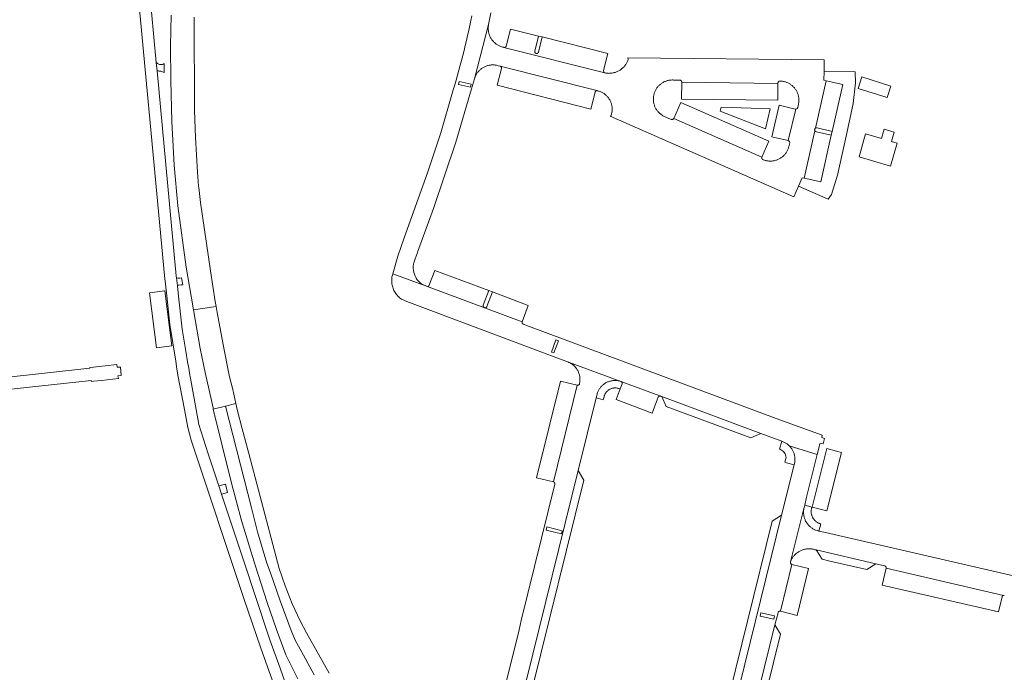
# Model space of a CAD drawing. Extents: x 152825 to 164088, y 457113 to 463005.
# Tile 317 of 364: x 157481 to 157738, y 461681 to 461852. Entities that reach past the tile are written whole.
import ezdxf

# ---------------------------------------------------------------- set-up
doc = ezdxf.new("R2010")
doc.units = 0
doc.header["$LTSCALE"] = 0.5
for name, color, linetype, lineweight in [('B-PV-VH-GESLOTENVERHARDING_ASFALT-GV', 251, 'CONTINUOUS', 18), ('B-PV-VH-GESLOTENVERHARDING_KUNSTSTOF-GV', 251, 'CONTINUOUS', 18), ('B-PV-VH-ONVERHARD_ZAND-GV', 251, 'CONTINUOUS', 18), ('B-PV-VH-OPENVERHARDING_BETONELEMENT-GV', 251, 'CONTINUOUS', 18), ('B-PV-VH-OPENVERHARDING_BETONSTRAATSTEEN-GV', 251, 'CONTINUOUS', 18), ('B-PV-VH-OPENVERHARDING_STRAATBAKSTEEN-GV', 251, 'CONTINUOUS', 18)]:
    doc.layers.add(name, color=color, linetype=linetype, lineweight=lineweight)

msp = doc.modelspace()

# ---------------------------------------------------------------- linework, layer by layer
at = {"layer": 'B-PV-VH-GESLOTENVERHARDING_ASFALT-GV', "flags": 128}
for points in [[(157510.27, 461873.39), (157518.56, 461785.09), (157519.155, 461779.717), (157519.98, 461772.26), (157521.49, 461762.673), (157521.805, 461760.671), (157522.06, 461759.05), (157523.804, 461750), (157524.7, 461745.35), (157525.57, 461741.98), (157539.347, 461700.368), (157543.701, 461687.823), (157545.955, 461681.528), (157549.246, 461672.338)], [(157552.025, 461673.089), (157548.804, 461682.399), (157546.09, 461689.796), (157542.36, 461701.115), (157539.4, 461710.1), (157533.459, 461727.909), (157532.743, 461730.058), (157529.95, 461738.43), (157527.57, 461746.12), (157526.853, 461750), (157525.25, 461758.68), (157525.202, 461758.969), (157524.889, 461760.857), (157524.615, 461762.503), (157524.16, 461765.244), (157523.2, 461771.03), (157522.235, 461779.703), (157521.933, 461782.413), (157521.708, 461784.439), (157521.66, 461784.87), (157521.562, 461785.914), (157521.213, 461789.649), (157516.638, 461838.58), (157516.435, 461840.751), (157515.19, 461854.062)], [(157520.274, 461853.175), (157520.133, 461845.153), (157520.21, 461836.113), (157520.497, 461825.377), (157521.055, 461813.934), (157522.059, 461803.337), (157524.266, 461787.255), (157525.567, 461779.689), (157526.19, 461776.062), (157532.067, 461776.967), (157531.832, 461778.302), (157530.549, 461786.314), (157527.937, 461804.164), (157527.53, 461808.079), (157527.496, 461808.412), (157527.201, 461812.092), (157526.663, 461821.18), (157526.44, 461828.216), (157526.284, 461852.621)], [(157557.648, 461680.607), (157554.861, 461685.771), (157552.72, 461689.673), (157551.693, 461692.254), (157548.789, 461699.97), (157547.908, 461702.492), (157546.236, 461707.275), (157545.297, 461709.798), (157542.892, 461718.042), (157541.308, 461724.349), (157534.498, 461750.923), (157531.328, 461750.152), (157533.514, 461740.955), (157536.067, 461730.779), (157538.691, 461721.003), (157540.843, 461713.818), (157542.314, 461709.055), (157545.364, 461699.507), (157547.805, 461692.444), (157550.314, 461685.904), (157553.406, 461679.598)], [(157561.566, 461681.054), (157555.66, 461691.591), (157553.99, 461694.769), (157551.97, 461699.231), (157550.116, 461703.917), (157548.57, 461708.43), (157540.621, 461738.536), (157538.886, 461744.95), (157537.52, 461749.999), (157537.19, 461751.578), (157534.498, 461750.923), (157541.308, 461724.349), (157542.892, 461718.042), (157545.297, 461709.798), (157546.236, 461707.275), (157547.908, 461702.492), (157548.789, 461699.97), (157551.693, 461692.254), (157552.72, 461689.673), (157554.861, 461685.771), (157557.648, 461680.607)]]:
    msp.add_lwpolyline(points, dxfattribs=at)
msp.add_lwpolyline([(157532.351, 461775.359), (157532.067, 461776.967), (157526.19, 461776.062), (157527.921, 461765.995), (157529.183, 461759.734), (157531.247, 461750.495), (157531.328, 461750.152), (157534.498, 461750.923), (157537.19, 461751.578), (157536.416, 461755.284), (157535.575, 461758.537), (157534.948, 461761.597), (157534.946, 461761.604), (157533.791, 461767.495)], close=True, dxfattribs=at)
at = {"layer": 'B-PV-VH-GESLOTENVERHARDING_KUNSTSTOF-GV', "flags": 128}
for points in [[(157708.37, 461834.638), (157700.79, 461837.009), (157699.817, 461833.975), (157707.461, 461831.618)], [(157709.264, 461822.581), (157706.664, 461823.339), (157705.957, 461820.928), (157701.76, 461822.108), (157700.075, 461816.093), (157708.314, 461813.65), (157710.046, 461819.691), (157708.581, 461820.168)]]:
    msp.add_lwpolyline(points, close=True, dxfattribs=at)
at = {"layer": 'B-PV-VH-ONVERHARD_ZAND-GV', "flags": 128}
for points in [[(157699.076, 461838.369), (157690.937, 461838.454), (157690.909, 461836.132), (157691.493, 461835.997), (157695.794, 461835), (157693.034, 461822.78), (157692.819, 461821.802), (157690.054, 461809.582), (157685.747, 461810.533), (157685.183, 461810.657), (157684.208, 461808.403), (157692.014, 461805.006), (157692.856, 461806.243), (157694.418, 461811.331), (157696.908, 461822.308), (157698.534, 461830.077), (157699.169, 461835.488)], [(157651.598, 461836.21), (157651.398, 461836.217), (157651.198, 461836.217), (157650.998, 461836.208), (157650.799, 461836.191), (157650.601, 461836.167), (157650.403, 461836.134), (157650.207, 461836.094), (157650.013, 461836.046), (157649.821, 461835.99), (157649.632, 461835.926), (157649.445, 461835.855), (157649.261, 461835.777), (157649.08, 461835.691), (157648.903, 461835.598), (157648.73, 461835.498), (157648.561, 461835.391), (157648.396, 461835.278), (157648.236, 461835.158), (157648.081, 461835.032), (157647.931, 461834.899), (157647.786, 461834.761), (157647.648, 461834.617), (157647.515, 461834.468), (157647.388, 461834.313), (157647.267, 461834.154), (157647.153, 461833.99), (157647.045, 461833.821), (157646.945, 461833.648), (157646.851, 461833.471), (157646.765, 461833.291), (157646.685, 461833.107), (157646.613, 461832.921), (157646.549, 461832.731), (157646.492, 461832.54), (157646.444, 461832.346), (157646.402, 461832.15), (157646.369, 461831.953), (157646.343, 461831.755), (157646.326, 461831.555), (157646.317, 461831.356), (157646.315, 461831.155), (157646.322, 461830.956), (157646.336, 461830.756), (157646.359, 461830.558), (157646.389, 461830.36), (157646.427, 461830.163), (157646.473, 461829.969), (157646.527, 461829.776), (157646.589, 461829.586), (157646.658, 461829.398), (157646.734, 461829.214), (157646.818, 461829.032), (157646.909, 461828.854), (157647.007, 461828.68), (157647.112, 461828.509), (157647.224, 461828.343), (157647.342, 461828.182), (157647.466, 461828.026), (157647.597, 461827.874), (157647.734, 461827.728), (157647.876, 461827.588), (157648.024, 461827.453), (157648.177, 461827.325), (157648.336, 461827.203), (157648.499, 461827.087), (157648.666, 461826.977), (157648.838, 461826.875), (157649.014, 461826.779), (157649.193, 461826.691), (157649.216, 461826.68), (157650.99, 461825.919), (157651.05, 461825.897), (157651.112, 461825.882), (157651.175, 461825.876), (157651.238, 461825.877), (157651.302, 461825.886), (157651.363, 461825.903), (157651.422, 461825.928), (157651.477, 461825.96), (157651.527, 461825.998), (157651.573, 461826.043), (157651.612, 461826.093), (157651.645, 461826.147), (157651.662, 461826.182), (157653.497, 461830.301), (157676.523, 461820.213), (157674.692, 461816.053), (157674.67, 461815.992), (157674.656, 461815.93), (157674.65, 461815.866), (157674.652, 461815.801), (157674.661, 461815.738), (157674.679, 461815.676), (157674.704, 461815.617), (157674.736, 461815.561), (157674.775, 461815.51), (157674.82, 461815.463), (157674.87, 461815.423), (157674.925, 461815.39), (157674.951, 461815.377), (157675.138, 461815.304), (157675.327, 461815.24), (157675.519, 461815.182), (157675.714, 461815.132), (157675.91, 461815.091), (157676.107, 461815.056), (157676.306, 461815.03), (157676.505, 461815.012), (157676.705, 461815.002), (157676.906, 461815), (157677.106, 461815.006), (157677.306, 461815.019), (157677.505, 461815.041), (157677.703, 461815.071), (157677.9, 461815.108), (157678.096, 461815.154), (157678.289, 461815.207), (157678.48, 461815.268), (157678.668, 461815.336), (157678.854, 461815.412), (157679.036, 461815.495), (157679.215, 461815.586), (157679.39, 461815.683), (157679.561, 461815.788), (157679.728, 461815.899), (157679.89, 461816.016), (157680.047, 461816.141), (157680.2, 461816.271), (157680.347, 461816.407), (157680.488, 461816.549), (157680.624, 461816.696), (157680.753, 461816.849), (157680.877, 461817.007), (157680.994, 461817.17), (157681.104, 461817.337), (157681.208, 461817.508), (157681.305, 461817.684), (157681.395, 461817.863), (157681.477, 461818.046), (157681.552, 461818.232), (157681.62, 461818.42), (157681.68, 461818.611), (157681.732, 461818.805), (157681.777, 461819), (157681.792, 461819.076), (157681.961, 461819.736), (157681.892, 461820.126), (157681.581, 461820.371), (157677.294, 461821.325), (157679.164, 461829.61), (157683.395, 461828.616), (157683.475, 461828.599), (157683.556, 461828.595), (157683.87, 461828.72), (157684.033, 461829.016), (157684.227, 461829.861), (157684.266, 461830.057), (157684.298, 461830.254), (157684.322, 461830.453), (157684.337, 461830.652), (157684.345, 461830.851), (157684.345, 461831.051), (157684.337, 461831.251), (157684.32, 461831.45), (157684.296, 461831.648), (157684.264, 461831.845), (157684.224, 461832.041), (157684.176, 461832.235), (157684.12, 461832.427), (157684.057, 461832.617), (157683.986, 461832.804), (157683.908, 461832.987), (157683.823, 461833.168), (157683.73, 461833.345), (157683.631, 461833.518), (157683.524, 461833.687), (157683.411, 461833.852), (157683.291, 461834.012), (157683.165, 461834.167), (157683.033, 461834.317), (157682.895, 461834.461), (157682.752, 461834.6), (157682.603, 461834.733), (157682.448, 461834.86), (157682.289, 461834.981), (157682.125, 461835.095), (157681.957, 461835.203), (157681.784, 461835.303), (157681.608, 461835.397), (157681.428, 461835.484), (157681.244, 461835.563), (157681.058, 461835.635), (157680.869, 461835.699), (157680.677, 461835.756), (157680.484, 461835.805), (157680.288, 461835.846), (157680.091, 461835.88), (157679.893, 461835.905), (157679.694, 461835.923), (157679.494, 461835.932), (157679.39, 461835.934), (157679.328, 461835.933), (157679.268, 461835.925), (157679.208, 461835.909), (157679.152, 461835.885), (157679.099, 461835.854), (157679.05, 461835.816), (157679.007, 461835.772), (157678.97, 461835.723), (157678.939, 461835.67), (157678.916, 461835.613), (157678.9, 461835.554), (157678.892, 461835.493), (157678.891, 461835.443), (157678.89, 461835.311), (157678.84, 461830.911), (157653.708, 461831.167), (157653.727, 461835.673), (157653.725, 461835.735), (157653.714, 461835.797), (157653.696, 461835.856), (157653.671, 461835.913), (157653.638, 461835.966), (157653.599, 461836.014), (157653.554, 461836.058), (157653.504, 461836.095), (157653.449, 461836.125), (157653.391, 461836.148), (157653.331, 461836.163), (157653.269, 461836.17), (157653.229, 461836.171)], [(157663.775, 461828.071), (157664.076, 461829.128), (157674.521, 461828.771), (157676.877, 461828.665), (157675.67, 461823.437)]]:
    msp.add_lwpolyline(points, close=True, dxfattribs=at)
at = {"layer": 'B-PV-VH-OPENVERHARDING_BETONELEMENT-GV', "flags": 128}
msp.add_lwpolyline([(157514.679, 461780.575), (157516.517, 461766.162), (157520.457, 461766.665), (157518.62, 461781.077)], close=True, dxfattribs=at)
at = {"layer": 'B-PV-VH-OPENVERHARDING_BETONSTRAATSTEEN-GV', "flags": 128}
for points in [[(157598.911, 461853.038), (157598.64, 461851.733), (157598.361, 461850.429), (157598.074, 461849.127), (157597.78, 461847.827), (157597.477, 461846.528), (157597.167, 461845.231), (157596.849, 461843.937), (157596.523, 461842.644), (157596.19, 461841.353), (157595.849, 461840.064), (157595.5, 461838.777), (157595.143, 461837.492), (157594.779, 461836.209), (157594.407, 461834.929), (157594.027, 461833.651), (157593.841, 461833.035), (157590.816, 461822.43), (157587.314, 461811.953), (157581.23, 461794.929), (157579.534, 461790.112), (157578.221, 461785.533), (157587.031, 461782.245), (157586.665, 461782.424), (157586.258, 461782.615), (157585.755, 461782.923), (157585.367, 461783.201), (157584.977, 461783.57), (157584.628, 461783.978), (157584.323, 461784.42), (157584.066, 461784.891), (157583.86, 461785.387), (157583.707, 461785.902), (157583.608, 461786.43), (157583.565, 461786.965), (157583.563, 461787.518), (157583.607, 461788.055), (157583.686, 461788.402), (157584.052, 461789.409), (157584.567, 461790.822), (157584.686, 461791.149), (157588.85, 461802.581), (157594.743, 461819.945), (157598.824, 461833.919), (157599.593, 461836.55), (157603.283, 461850.744), (157603.859, 461853.743)], [(157611.453, 461672.256), (157626.678, 461734.036), (157631.358, 461753.077), (157631.6, 461754.06), (157631.658, 461754.249), (157631.723, 461754.436), (157631.796, 461754.62), (157631.876, 461754.802), (157631.964, 461754.979), (157632.059, 461755.153), (157632.16, 461755.323), (157632.269, 461755.489), (157632.384, 461755.65), (157632.505, 461755.807), (157632.633, 461755.958), (157632.766, 461756.104), (157632.906, 461756.245), (157633.051, 461756.38), (157633.201, 461756.509), (157633.356, 461756.632), (157633.517, 461756.748), (157633.681, 461756.858), (157633.85, 461756.961), (157634.024, 461757.057), (157634.201, 461757.147), (157634.381, 461757.229), (157634.564, 461757.303), (157634.751, 461757.37), (157634.94, 461757.43), (157635.131, 461757.481), (157635.324, 461757.526), (157635.519, 461757.562), (157635.715, 461757.59), (157635.912, 461757.611), (157636.109, 461757.623), (157636.307, 461757.628), (157636.505, 461757.624), (157636.703, 461757.612), (157636.9, 461757.593), (157637.096, 461757.565), (157637.291, 461757.53), (157637.484, 461757.487), (157637.676, 461757.436), (157637.823, 461757.391), (157624.172, 461762.402), (157624.273, 461762.357), (157624.451, 461762.269), (157624.627, 461762.174), (157624.798, 461762.073), (157624.965, 461761.964), (157625.128, 461761.849), (157625.285, 461761.728), (157625.438, 461761.6), (157625.585, 461761.467), (157625.727, 461761.327), (157625.864, 461761.182), (157625.994, 461761.031), (157626.118, 461760.876), (157626.236, 461760.715), (157626.348, 461760.55), (157626.452, 461760.381), (157626.55, 461760.207), (157626.641, 461760.03), (157626.724, 461759.849), (157626.8, 461759.665), (157626.869, 461759.479), (157626.93, 461759.289), (157626.984, 461759.097), (157627.029, 461758.903), (157627.067, 461758.708), (157627.097, 461758.511), (157627.119, 461758.313), (157627.133, 461758.115), (157627.14, 461757.916), (157627.138, 461757.716), (157627.128, 461757.518), (157627.11, 461757.319), (157627.084, 461757.122), (157627.051, 461756.926), (157627.009, 461756.731), (157626.999, 461756.695), (157626.977, 461756.637), (157626.947, 461756.582), (157626.911, 461756.531), (157626.868, 461756.485), (157626.82, 461756.445), (157626.767, 461756.412), (157626.71, 461756.385), (157626.651, 461756.366), (157626.589, 461756.355), (157626.527, 461756.352), (157626.464, 461756.356), (157626.403, 461756.369), (157620.188, 461731.098), (157620.218, 461731.09), (157620.276, 461731.068), (157620.33, 461731.039), (157620.381, 461731.003), (157620.426, 461730.961), (157620.466, 461730.913), (157620.499, 461730.861), (157620.525, 461730.804), (157620.543, 461730.745), (157620.554, 461730.684), (157620.557, 461730.622), (157620.552, 461730.561), (157620.539, 461730.5), (157611.81, 461694.8), (157611.212, 461692.371), (157606.542, 461673.445)], [(157669.823, 461660.082), (157678.096, 461693.693), (157678.902, 461696.878), (157678.906, 461696.901), (157678.922, 461696.961), (157678.946, 461697.018), (157678.977, 461697.072), (157679.014, 461697.122), (157679.058, 461697.166), (157679.106, 461697.204), (157679.16, 461697.235), (157679.216, 461697.26), (157679.276, 461697.277), (157679.337, 461697.286), (157679.399, 461697.287), (157679.461, 461697.28), (157679.521, 461697.265), (157682.527, 461709.528), (157682.504, 461709.533), (157682.446, 461709.551), (157682.39, 461709.576), (157682.337, 461709.609), (157682.29, 461709.648), (157682.248, 461709.692), (157682.212, 461709.742), (157682.183, 461709.797), (157682.161, 461709.854), (157682.147, 461709.914), (157682.14, 461709.975), (157682.142, 461710.036), (157682.152, 461710.097), (157682.169, 461710.156), (157685.678, 461724.161), (157685.865, 461724.985), (157686.344, 461727.089), (157689.111, 461738.23), (157681.774, 461740.544), (157682.141, 461740.203), (157682.242, 461740.08), (157682.363, 461739.921), (157682.478, 461739.757), (157682.586, 461739.588), (157682.687, 461739.416), (157682.782, 461739.24), (157682.869, 461739.06), (157682.948, 461738.876), (157683.021, 461738.69), (157683.086, 461738.501), (157683.143, 461738.309), (157683.193, 461738.115), (157683.235, 461737.92), (157683.269, 461737.722), (157683.295, 461737.524), (157683.313, 461737.325), (157683.323, 461737.125), (157683.325, 461736.925), (157683.319, 461736.725), (157683.306, 461736.526), (157683.284, 461736.327), (157683.254, 461736.129), (157683.217, 461735.933), (157683.171, 461735.738), (157683.118, 461735.545), (157683.112, 461735.522), (157679.796, 461722.406), (157666.103, 461666.794)], [(157791.867, 461694.645), (157691.309, 461717.846), (157689.582, 461718.245), (157689.484, 461718.265), (157689.29, 461718.312), (157689.098, 461718.367), (157688.909, 461718.429), (157688.721, 461718.498), (157688.537, 461718.575), (157688.356, 461718.66), (157688.179, 461718.751), (157688.005, 461718.85), (157687.836, 461718.955), (157687.671, 461719.068), (157687.51, 461719.186), (157687.355, 461719.311), (157687.204, 461719.442), (157687.059, 461719.58), (157686.92, 461719.723), (157686.786, 461719.871), (157686.658, 461720.024), (157686.537, 461720.183), (157686.422, 461720.346), (157686.314, 461720.514), (157686.212, 461720.686), (157686.118, 461720.861), (157686.03, 461721.041), (157685.95, 461721.224), (157685.878, 461721.41), (157685.812, 461721.598), (157685.755, 461721.79), (157685.705, 461721.983), (157685.663, 461722.178), (157685.628, 461722.375), (157685.602, 461722.573), (157685.584, 461722.771), (157685.573, 461722.971), (157685.571, 461723.17), (157685.576, 461723.37), (157685.59, 461723.569), (157685.611, 461723.767), (157685.641, 461723.965), (157685.678, 461724.161), (157682.169, 461710.156), (157682.545, 461711.042), (157682.651, 461711.216), (157682.765, 461711.385), (157682.885, 461711.549), (157683.011, 461711.709), (157683.143, 461711.863), (157683.282, 461712.012), (157683.426, 461712.156), (157683.575, 461712.294), (157683.73, 461712.426), (157683.89, 461712.551), (157684.055, 461712.67), (157684.225, 461712.783), (157684.398, 461712.889), (157684.576, 461712.988), (157684.757, 461713.08), (157684.942, 461713.165), (157685.13, 461713.242), (157685.321, 461713.312), (157685.515, 461713.374), (157685.711, 461713.429), (157685.909, 461713.476), (157686.109, 461713.515), (157686.31, 461713.547), (157686.512, 461713.57), (157686.715, 461713.585), (157686.918, 461713.593), (157687.121, 461713.592), (157687.325, 461713.584), (157687.527, 461713.567), (157687.729, 461713.543), (157687.93, 461713.51), (157688.13, 461713.47), (157688.327, 461713.422), (157688.523, 461713.366), (157688.829, 461713.297), (157704.497, 461709.674), (157706.752, 461709.147), (157706.813, 461709.13), (157706.872, 461709.106), (157706.927, 461709.074), (157706.978, 461709.036), (157707.023, 461708.991), (157707.063, 461708.941), (157707.096, 461708.887), (157707.122, 461708.829), (157707.14, 461708.768), (157707.151, 461708.705), (157707.154, 461708.642), (157707.148, 461708.578), (157707.14, 461708.535), (157737.843, 461701.413), (157737.939, 461701.422), (157738.036, 461701.414)]]:
    msp.add_lwpolyline(points, dxfattribs=at)
for points in [[(157603.245, 461850.547), (157603.283, 461850.744), (157599.593, 461836.55), (157599.616, 461836.63), (157599.676, 461836.819), (157599.744, 461837.005), (157599.819, 461837.189), (157599.902, 461837.369), (157599.991, 461837.546), (157600.088, 461837.72), (157600.192, 461837.889), (157600.302, 461838.054), (157600.42, 461838.214), (157600.543, 461838.37), (157600.672, 461838.52), (157600.808, 461838.665), (157600.949, 461838.804), (157601.096, 461838.938), (157601.248, 461839.066), (157601.405, 461839.187), (157601.567, 461839.302), (157601.733, 461839.41), (157601.904, 461839.512), (157602.078, 461839.606), (157602.256, 461839.694), (157602.438, 461839.774), (157602.622, 461839.847), (157602.81, 461839.912), (157603, 461839.97), (157603.192, 461840.02), (157603.386, 461840.063), (157603.581, 461840.097), (157603.778, 461840.124), (157603.976, 461840.142), (157604.174, 461840.153), (157604.372, 461840.155), (157604.571, 461840.15), (157604.769, 461840.137), (157604.966, 461840.115), (157605.162, 461840.086), (157605.357, 461840.049), (157605.551, 461840.004), (157605.742, 461839.951), (157606.26, 461839.838), (157631.585, 461833.426), (157631.597, 461833.425), (157631.655, 461833.415), (157631.712, 461833.398), (157631.734, 461833.388), (157631.823, 461833.367), (157632.014, 461833.317), (157632.203, 461833.259), (157632.389, 461833.194), (157632.573, 461833.12), (157632.753, 461833.04), (157632.931, 461832.952), (157633.104, 461832.857), (157633.273, 461832.756), (157633.439, 461832.647), (157633.599, 461832.532), (157633.755, 461832.41), (157633.906, 461832.282), (157634.052, 461832.149), (157634.192, 461832.009), (157634.326, 461831.864), (157634.454, 461831.714), (157634.576, 461831.558), (157634.692, 461831.398), (157634.801, 461831.233), (157634.904, 461831.064), (157634.999, 461830.891), (157635.087, 461830.714), (157635.169, 461830.534), (157635.242, 461830.35), (157635.309, 461830.164), (157635.367, 461829.975), (157635.419, 461829.784), (157635.462, 461829.592), (157635.497, 461829.397), (157635.525, 461829.201), (157635.544, 461829.005), (157635.556, 461828.807), (157635.56, 461828.61), (157635.555, 461828.412), (157635.543, 461828.215), (157635.523, 461828.018), (157635.494, 461827.822), (157635.458, 461827.628), (157635.414, 461827.435), (157635.362, 461827.245), (157635.303, 461827.056), (157635.256, 461826.924), (157635.205, 461826.793), (157635.071, 461826.713), (157683.028, 461805.675), (157684.208, 461808.403), (157685.183, 461810.657), (157685.747, 461810.533), (157688.544, 461822.943), (157688.524, 461822.98), (157688.5, 461823.039), (157688.483, 461823.101), (157688.474, 461823.165), (157688.473, 461823.229), (157688.48, 461823.292), (157688.495, 461823.355), (157688.517, 461823.415), (157688.547, 461823.472), (157688.583, 461823.525), (157688.626, 461823.572), (157688.675, 461823.614), (157688.728, 461823.65), (157691.493, 461835.997), (157690.909, 461836.132), (157690.937, 461838.454), (157690.974, 461841.463), (157639.611, 461841.986), (157639.758, 461841.578), (157639.742, 461841.531), (157639.67, 461841.337), (157639.591, 461841.146), (157639.504, 461840.959), (157639.41, 461840.775), (157639.31, 461840.594), (157639.202, 461840.418), (157639.087, 461840.246), (157638.966, 461840.079), (157638.839, 461839.916), (157638.705, 461839.759), (157638.566, 461839.607), (157638.42, 461839.46), (157638.269, 461839.319), (157638.113, 461839.184), (157637.952, 461839.055), (157637.785, 461838.933), (157637.615, 461838.817), (157637.439, 461838.707), (157637.26, 461838.605), (157637.077, 461838.51), (157636.89, 461838.422), (157636.7, 461838.341), (157636.507, 461838.267), (157636.311, 461838.201), (157636.113, 461838.143), (157635.913, 461838.092), (157635.711, 461838.049), (157635.507, 461838.014), (157635.302, 461837.987), (157635.097, 461837.968), (157634.89, 461837.957), (157634.684, 461837.954), (157634.477, 461837.959), (157634.271, 461837.972), (157634.066, 461837.993), (157633.861, 461838.021), (157633.658, 461838.058), (157607.26, 461844.746), (157607.219, 461844.757), (157607.075, 461844.788), (157606.88, 461844.837), (157606.688, 461844.894), (157606.498, 461844.958), (157606.31, 461845.03), (157606.126, 461845.109), (157605.945, 461845.195), (157605.768, 461845.289), (157605.594, 461845.389), (157605.425, 461845.497), (157605.26, 461845.611), (157605.099, 461845.732), (157604.944, 461845.859), (157604.794, 461845.992), (157604.649, 461846.131), (157604.51, 461846.275), (157604.376, 461846.425), (157604.249, 461846.58), (157604.128, 461846.74), (157604.014, 461846.905), (157603.906, 461847.075), (157603.805, 461847.248), (157603.711, 461847.425), (157603.625, 461847.606), (157603.545, 461847.79), (157603.473, 461847.978), (157603.408, 461848.168), (157603.351, 461848.36), (157603.302, 461848.554), (157603.261, 461848.751), (157603.227, 461848.949), (157603.201, 461849.148), (157603.184, 461849.348), (157603.174, 461849.548), (157603.172, 461849.749), (157603.178, 461849.949), (157603.193, 461850.149), (157603.215, 461850.349)], [(157616.306, 461847.7), (157608.95, 461849.536), (157607.843, 461845.098), (157607.823, 461845.039), (157607.795, 461844.982), (157607.761, 461844.93), (157607.72, 461844.882), (157607.674, 461844.84), (157607.622, 461844.804), (157607.567, 461844.776), (157607.508, 461844.754), (157607.447, 461844.74), (157607.384, 461844.734), (157607.322, 461844.736), (157607.26, 461844.746), (157633.658, 461838.058), (157633.346, 461838.287), (157633.279, 461838.667), (157634.419, 461843.127), (157617.271, 461847.484), (157616.289, 461843.499), (157616.269, 461843.439), (157616.242, 461843.383), (157616.207, 461843.33), (157616.166, 461843.282), (157616.12, 461843.24), (157616.068, 461843.204), (157616.013, 461843.175), (157615.954, 461843.153), (157615.892, 461843.139), (157615.83, 461843.133), (157615.767, 461843.135), (157615.705, 461843.144), (157615.645, 461843.162), (157615.587, 461843.187), (157615.533, 461843.219), (157615.483, 461843.257), (157615.439, 461843.302), (157615.401, 461843.352), (157615.369, 461843.406), (157615.345, 461843.464), (157615.328, 461843.525), (157615.319, 461843.587), (157615.318, 461843.65), (157615.325, 461843.712), (157615.334, 461843.753)], [(157617.271, 461847.484), (157616.306, 461847.7), (157615.334, 461843.753), (157615.325, 461843.712), (157615.318, 461843.65), (157615.319, 461843.587), (157615.328, 461843.525), (157615.345, 461843.464), (157615.369, 461843.406), (157615.401, 461843.352), (157615.439, 461843.302), (157615.483, 461843.257), (157615.533, 461843.219), (157615.587, 461843.187), (157615.645, 461843.162), (157615.705, 461843.144), (157615.767, 461843.135), (157615.83, 461843.133), (157615.892, 461843.139), (157615.954, 461843.153), (157616.013, 461843.175), (157616.068, 461843.204), (157616.12, 461843.24), (157616.166, 461843.282), (157616.207, 461843.33), (157616.242, 461843.383), (157616.269, 461843.439), (157616.289, 461843.499)], [(157516.758, 461840.497), (157516.435, 461840.751), (157516.638, 461838.58), (157516.975, 461838.575), (157517.198, 461838.562), (157517.419, 461838.532), (157517.637, 461838.487), (157517.852, 461838.427), (157518.062, 461838.351), (157518.256, 461838.265), (157518.492, 461838.141), (157518.473, 461840.508), (157518.236, 461840.342), (157518.228, 461840.34), (157518.065, 461840.294), (157517.898, 461840.264), (157517.729, 461840.251), (157517.56, 461840.253), (157517.392, 461840.271), (157517.226, 461840.305), (157517.064, 461840.354), (157516.907, 461840.418)], [(157631.585, 461833.426), (157606.26, 461839.838), (157606.32, 461839.819), (157606.378, 461839.793), (157606.431, 461839.759), (157606.48, 461839.72), (157606.523, 461839.674), (157606.561, 461839.623), (157606.591, 461839.568), (157606.615, 461839.509), (157606.63, 461839.448), (157606.638, 461839.386), (157606.638, 461839.323), (157606.63, 461839.26), (157606.624, 461839.233), (157605.49, 461834.817), (157629.974, 461828.602), (157631.115, 461833.012), (157631.122, 461833.071), (157631.137, 461833.128), (157631.159, 461833.183), (157631.189, 461833.234), (157631.225, 461833.281), (157631.267, 461833.322), (157631.315, 461833.358), (157631.366, 461833.386), (157631.422, 461833.408), (157631.479, 461833.421), (157631.538, 461833.427)], [(157595.555, 461835.857), (157598.745, 461835.082), (157598.554, 461834.297), (157595.364, 461835.073)], [(157598.745, 461835.082), (157595.555, 461835.857), (157595.364, 461835.073), (157598.554, 461834.297)], [(157651.198, 461836.217), (157651.398, 461836.217), (157651.598, 461836.21), (157653.229, 461836.171), (157653.269, 461836.17), (157653.331, 461836.163), (157653.391, 461836.148), (157653.449, 461836.125), (157653.504, 461836.095), (157653.554, 461836.058), (157653.599, 461836.014), (157653.638, 461835.966), (157653.671, 461835.913), (157653.696, 461835.856), (157653.714, 461835.797), (157653.725, 461835.735), (157653.727, 461835.673), (157678.89, 461835.311), (157678.891, 461835.443), (157678.892, 461835.493), (157678.9, 461835.554), (157678.916, 461835.613), (157678.939, 461835.67), (157678.97, 461835.723), (157679.007, 461835.772), (157679.05, 461835.816), (157679.099, 461835.854), (157679.152, 461835.885), (157679.208, 461835.909), (157679.268, 461835.925), (157679.328, 461835.933), (157679.39, 461835.934), (157679.494, 461835.932), (157679.694, 461835.923), (157679.893, 461835.905), (157680.091, 461835.88), (157680.288, 461835.846), (157680.484, 461835.805), (157680.677, 461835.756), (157680.869, 461835.699), (157681.058, 461835.635), (157681.244, 461835.563), (157681.428, 461835.484), (157681.608, 461835.397), (157681.784, 461835.303), (157681.957, 461835.203), (157682.125, 461835.095), (157682.289, 461834.981), (157682.448, 461834.86), (157682.603, 461834.733), (157682.752, 461834.6), (157682.895, 461834.461), (157683.033, 461834.317), (157683.165, 461834.167), (157683.291, 461834.012), (157683.411, 461833.852), (157683.524, 461833.687), (157683.631, 461833.518), (157683.73, 461833.345), (157683.823, 461833.168), (157683.908, 461832.987), (157683.986, 461832.804), (157684.057, 461832.617), (157684.12, 461832.427), (157684.176, 461832.235), (157684.224, 461832.041), (157684.264, 461831.845), (157684.296, 461831.648), (157684.32, 461831.45), (157684.337, 461831.251), (157684.345, 461831.051), (157684.345, 461830.851), (157684.337, 461830.652), (157684.322, 461830.453), (157684.298, 461830.254), (157684.266, 461830.057), (157684.227, 461829.861), (157684.033, 461829.016), (157683.87, 461828.72), (157683.556, 461828.595), (157681.581, 461820.371), (157681.892, 461820.126), (157681.961, 461819.736), (157681.792, 461819.076), (157681.777, 461819), (157681.732, 461818.805), (157681.68, 461818.611), (157681.62, 461818.42), (157681.552, 461818.232), (157681.477, 461818.046), (157681.395, 461817.863), (157681.305, 461817.684), (157681.208, 461817.508), (157681.104, 461817.337), (157680.994, 461817.17), (157680.877, 461817.007), (157680.753, 461816.849), (157680.624, 461816.696), (157680.488, 461816.549), (157680.347, 461816.407), (157680.2, 461816.271), (157680.047, 461816.141), (157679.89, 461816.016), (157679.728, 461815.899), (157679.561, 461815.788), (157679.39, 461815.683), (157679.215, 461815.586), (157679.036, 461815.495), (157678.854, 461815.412), (157678.668, 461815.336), (157678.48, 461815.268), (157678.289, 461815.207), (157678.096, 461815.154), (157677.9, 461815.108), (157677.703, 461815.071), (157677.505, 461815.041), (157677.306, 461815.019), (157677.106, 461815.006), (157676.906, 461815), (157676.705, 461815.002), (157676.505, 461815.012), (157676.306, 461815.03), (157676.107, 461815.056), (157675.91, 461815.091), (157675.714, 461815.132), (157675.519, 461815.182), (157675.327, 461815.24), (157675.138, 461815.304), (157674.951, 461815.377), (157674.925, 461815.39), (157674.87, 461815.423), (157674.82, 461815.463), (157674.775, 461815.51), (157674.736, 461815.561), (157674.704, 461815.617), (157674.679, 461815.676), (157674.661, 461815.738), (157674.652, 461815.801), (157674.65, 461815.866), (157674.656, 461815.93), (157674.67, 461815.992), (157674.692, 461816.053), (157651.662, 461826.182), (157651.645, 461826.147), (157651.612, 461826.093), (157651.573, 461826.043), (157651.527, 461825.998), (157651.477, 461825.96), (157651.422, 461825.928), (157651.363, 461825.903), (157651.302, 461825.886), (157651.238, 461825.877), (157651.175, 461825.876), (157651.112, 461825.882), (157651.05, 461825.897), (157650.99, 461825.919), (157649.216, 461826.68), (157649.193, 461826.691), (157649.014, 461826.779), (157648.838, 461826.875), (157648.666, 461826.977), (157648.499, 461827.087), (157648.336, 461827.203), (157648.177, 461827.325), (157648.024, 461827.453), (157647.876, 461827.588), (157647.734, 461827.728), (157647.597, 461827.874), (157647.466, 461828.026), (157647.342, 461828.182), (157647.224, 461828.343), (157647.112, 461828.509), (157647.007, 461828.68), (157646.909, 461828.854), (157646.818, 461829.032), (157646.734, 461829.214), (157646.658, 461829.398), (157646.589, 461829.586), (157646.527, 461829.776), (157646.473, 461829.969), (157646.427, 461830.163), (157646.389, 461830.36), (157646.359, 461830.558), (157646.336, 461830.756), (157646.322, 461830.956), (157646.315, 461831.155), (157646.317, 461831.356), (157646.326, 461831.555), (157646.343, 461831.755), (157646.369, 461831.953), (157646.402, 461832.15), (157646.444, 461832.346), (157646.492, 461832.54), (157646.549, 461832.731), (157646.613, 461832.921), (157646.685, 461833.107), (157646.765, 461833.291), (157646.851, 461833.471), (157646.945, 461833.648), (157647.045, 461833.821), (157647.153, 461833.99), (157647.267, 461834.154), (157647.388, 461834.313), (157647.515, 461834.468), (157647.648, 461834.617), (157647.786, 461834.761), (157647.931, 461834.899), (157648.081, 461835.032), (157648.236, 461835.158), (157648.396, 461835.278), (157648.561, 461835.391), (157648.73, 461835.498), (157648.903, 461835.598), (157649.08, 461835.691), (157649.261, 461835.777), (157649.445, 461835.855), (157649.632, 461835.926), (157649.821, 461835.99), (157650.013, 461836.046), (157650.207, 461836.094), (157650.403, 461836.134), (157650.601, 461836.167), (157650.799, 461836.191), (157650.998, 461836.208)], [(157678.89, 461835.311), (157653.727, 461835.673), (157653.708, 461831.167), (157678.84, 461830.911)], [(157695.794, 461835), (157691.493, 461835.997), (157688.728, 461823.65), (157688.918, 461823.716), (157689.118, 461823.704), (157693.034, 461822.78)], [(157676.523, 461820.213), (157653.497, 461830.301), (157651.662, 461826.182), (157674.692, 461816.053)], [(157683.395, 461828.616), (157679.164, 461829.61), (157677.294, 461821.325), (157681.581, 461820.371), (157683.556, 461828.595), (157683.475, 461828.599)], [(157688.7, 461822.777), (157688.544, 461822.943), (157685.747, 461810.533), (157690.054, 461809.582), (157692.819, 461821.802), (157688.913, 461822.695)], [(157689.118, 461823.704), (157688.918, 461823.716), (157688.728, 461823.65), (157688.675, 461823.614), (157688.626, 461823.572), (157688.583, 461823.525), (157688.547, 461823.472), (157688.517, 461823.415), (157688.495, 461823.355), (157688.48, 461823.292), (157688.473, 461823.229), (157688.474, 461823.165), (157688.483, 461823.101), (157688.5, 461823.039), (157688.524, 461822.98), (157688.544, 461822.943), (157688.7, 461822.777), (157688.913, 461822.695), (157692.819, 461821.802), (157693.034, 461822.78)], [(157604.26, 461780.791), (157602.825, 461776.974), (157602.816, 461776.949), (157602.788, 461776.892), (157602.754, 461776.838), (157602.714, 461776.79), (157602.667, 461776.747), (157602.616, 461776.71), (157602.56, 461776.68), (157602.501, 461776.657), (157602.44, 461776.642), (157602.377, 461776.634), (157602.314, 461776.635), (157602.251, 461776.644), (157602.19, 461776.66), (157602.131, 461776.684), (157602.076, 461776.715), (157602.025, 461776.753), (157601.98, 461776.797), (157601.94, 461776.846), (157601.907, 461776.9), (157601.881, 461776.958), (157601.863, 461777.019), (157601.852, 461777.081), (157601.849, 461777.144), (157601.854, 461777.207), (157601.867, 461777.269), (157601.888, 461777.329), (157603.323, 461781.136), (157589.2, 461786.418), (157587.685, 461782.382), (157587.529, 461782.276), (157587.322, 461782.225), (157587.031, 461782.245), (157612.028, 461772.919), (157612.048, 461772.986), (157613.648, 461777.273)], [(157523.339, 461782.618), (157523.013, 461784.51), (157522.607, 461784.422), (157522.049, 461784.422), (157521.708, 461784.439), (157521.933, 461782.413), (157522.173, 461782.582), (157522.814, 461782.665)], [(157689.111, 461738.23), (157689.621, 461740.284), (157689.737, 461740.751), (157689.936, 461741.22), (157690.677, 461741.023), (157691.033, 461742.476), (157690.313, 461742.667), (157690.413, 461743.345), (157678.403, 461747.65), (157613.733, 461771.831), (157612.339, 461772.353), (157612.31, 461772.364), (157612.255, 461772.392), (157612.203, 461772.427), (157612.157, 461772.468), (157612.115, 461772.514), (157612.081, 461772.566), (157612.053, 461772.622), (157612.032, 461772.681), (157612.02, 461772.741), (157612.015, 461772.803), (157612.018, 461772.865), (157612.028, 461772.919), (157587.031, 461782.245), (157578.221, 461785.533), (157578.126, 461785.203), (157578.001, 461784.713), (157577.975, 461783.895), (157577.97, 461783.77), (157577.97, 461783.47), (157577.986, 461783.17), (157578.018, 461782.871), (157578.066, 461782.575), (157578.129, 461782.281), (157578.208, 461781.992), (157578.302, 461781.707), (157578.412, 461781.427), (157578.536, 461781.153), (157578.674, 461780.887), (157578.827, 461780.628), (157578.993, 461780.378), (157579.172, 461780.137), (157579.364, 461779.905), (157579.567, 461779.685), (157579.783, 461779.475), (157580.009, 461779.278), (157580.245, 461779.092), (157580.491, 461778.92), (157581.896, 461778.251), (157621.056, 461763.569), (157624.172, 461762.402), (157637.823, 461757.391), (157637.881, 461757.366), (157637.936, 461757.334), (157637.986, 461757.295), (157638.031, 461757.251), (157638.042, 461757.237), (157648.024, 461753.565), (157648.033, 461753.566), (157648.043, 461753.566), (157648.052, 461753.567), (157648.061, 461753.567), (157648.07, 461753.567), (157648.08, 461753.566), (157648.089, 461753.566), (157648.098, 461753.566), (157648.107, 461753.565), (157648.117, 461753.564), (157648.126, 461753.563), (157648.135, 461753.562), (157648.144, 461753.561), (157648.153, 461753.559), (157648.163, 461753.558), (157648.172, 461753.556), (157648.181, 461753.554), (157648.19, 461753.552), (157648.199, 461753.55), (157648.208, 461753.547), (157648.217, 461753.545), (157648.225, 461753.542), (157648.234, 461753.539), (157648.243, 461753.536), (157648.522, 461753.421), (157674.373, 461743.788), (157679.926, 461741.708), (157680.238, 461741.592), (157681.272, 461741.011), (157681.774, 461740.544)], [(157604.26, 461780.791), (157603.323, 461781.136), (157601.888, 461777.329), (157601.867, 461777.269), (157601.854, 461777.207), (157601.849, 461777.144), (157601.852, 461777.081), (157601.863, 461777.019), (157601.881, 461776.958), (157601.907, 461776.9), (157601.94, 461776.846), (157601.98, 461776.797), (157602.025, 461776.753), (157602.076, 461776.715), (157602.131, 461776.684), (157602.19, 461776.66), (157602.251, 461776.644), (157602.314, 461776.635), (157602.377, 461776.634), (157602.44, 461776.642), (157602.501, 461776.657), (157602.56, 461776.68), (157602.616, 461776.71), (157602.667, 461776.747), (157602.714, 461776.79), (157602.754, 461776.838), (157602.788, 461776.892), (157602.816, 461776.949), (157602.825, 461776.974)], [(157620.876, 461768.219), (157621.563, 461767.948), (157620.34, 461764.809), (157619.671, 461765.056)], [(157621.563, 461767.948), (157620.876, 461768.219), (157619.671, 461765.056), (157620.34, 461764.809)], [(157626.403, 461756.369), (157622.014, 461757.474), (157615.805, 461732.165), (157620.188, 461731.098)], [(157636.505, 461757.624), (157636.307, 461757.628), (157636.109, 461757.623), (157635.912, 461757.611), (157635.715, 461757.59), (157635.519, 461757.562), (157635.324, 461757.526), (157635.131, 461757.481), (157634.94, 461757.43), (157634.751, 461757.37), (157634.564, 461757.303), (157634.381, 461757.229), (157634.201, 461757.147), (157634.024, 461757.057), (157633.85, 461756.961), (157633.681, 461756.858), (157633.517, 461756.748), (157633.356, 461756.632), (157633.201, 461756.509), (157633.051, 461756.38), (157632.906, 461756.245), (157632.766, 461756.104), (157632.633, 461755.958), (157632.505, 461755.807), (157632.384, 461755.65), (157632.269, 461755.489), (157632.16, 461755.323), (157632.059, 461755.153), (157631.964, 461754.979), (157631.876, 461754.802), (157631.796, 461754.62), (157631.723, 461754.436), (157631.658, 461754.249), (157631.6, 461754.06), (157631.358, 461753.077), (157633.241, 461752.549), (157633.443, 461753.368), (157633.455, 461753.416), (157633.497, 461753.565), (157633.547, 461753.712), (157633.604, 461753.855), (157633.669, 461753.996), (157633.741, 461754.133), (157633.819, 461754.266), (157633.905, 461754.395), (157633.997, 461754.52), (157634.096, 461754.639), (157634.2, 461754.754), (157634.31, 461754.862), (157634.426, 461754.965), (157634.547, 461755.062), (157634.673, 461755.152), (157634.803, 461755.236), (157634.937, 461755.313), (157635.076, 461755.383), (157635.217, 461755.445), (157635.362, 461755.501), (157635.509, 461755.548), (157635.659, 461755.588), (157635.81, 461755.621), (157635.963, 461755.645), (157636.117, 461755.661), (157636.271, 461755.67), (157636.426, 461755.67), (157636.581, 461755.663), (157636.735, 461755.648), (157636.888, 461755.624), (157637.04, 461755.593), (157637.189, 461755.554), (157637.337, 461755.507), (157637.482, 461755.453), (157637.624, 461755.391), (157638.128, 461756.748), (157638.137, 461756.777), (157638.151, 461756.839), (157638.157, 461756.902), (157638.155, 461756.965), (157638.145, 461757.027), (157638.128, 461757.088), (157638.102, 461757.146), (157638.07, 461757.201), (157638.042, 461757.237), (157638.031, 461757.251), (157637.986, 461757.295), (157637.936, 461757.334), (157637.881, 461757.366), (157637.823, 461757.391), (157637.676, 461757.436), (157637.484, 461757.487), (157637.291, 461757.53), (157637.096, 461757.565), (157636.9, 461757.593), (157636.703, 461757.612)], [(157648.024, 461753.565), (157638.042, 461757.237), (157638.07, 461757.201), (157638.102, 461757.146), (157638.128, 461757.088), (157638.145, 461757.027), (157638.155, 461756.965), (157638.157, 461756.902), (157638.151, 461756.839), (157638.137, 461756.777), (157638.128, 461756.748), (157637.624, 461755.391), (157636.618, 461752.676), (157646.042, 461749.095), (157647.577, 461753.244), (157647.581, 461753.253), (157647.584, 461753.261), (157647.588, 461753.269), (157647.593, 461753.277), (157647.597, 461753.286), (157647.601, 461753.294), (157647.606, 461753.302), (157647.61, 461753.31), (157647.615, 461753.317), (157647.62, 461753.325), (157647.625, 461753.333), (157647.63, 461753.34), (157647.636, 461753.348), (157647.641, 461753.355), (157647.647, 461753.363), (157647.652, 461753.37), (157647.658, 461753.377), (157647.664, 461753.384), (157647.67, 461753.391), (157647.676, 461753.398), (157647.683, 461753.404), (157647.689, 461753.411), (157647.696, 461753.417), (157647.702, 461753.424), (157647.709, 461753.43), (157647.716, 461753.436), (157647.723, 461753.442), (157647.73, 461753.448), (157647.737, 461753.453), (157647.744, 461753.459), (157647.752, 461753.465), (157647.759, 461753.47), (157647.767, 461753.475), (157647.774, 461753.48), (157647.782, 461753.485), (157647.79, 461753.49), (157647.798, 461753.495), (157647.806, 461753.499), (157647.814, 461753.504), (157647.822, 461753.508), (157647.83, 461753.512), (157647.839, 461753.516), (157647.847, 461753.52), (157647.852, 461753.522), (157647.855, 461753.524), (157647.864, 461753.527), (157647.872, 461753.531), (157647.881, 461753.534), (157647.889, 461753.537), (157647.898, 461753.54), (157647.907, 461753.543), (157647.916, 461753.545), (157647.925, 461753.548), (157647.933, 461753.55), (157647.942, 461753.552), (157647.951, 461753.554), (157647.96, 461753.556), (157647.969, 461753.558), (157647.978, 461753.56), (157647.988, 461753.561), (157647.997, 461753.562), (157648.006, 461753.563), (157648.015, 461753.564)], [(157671.772, 461742.614), (157674.373, 461743.788), (157648.522, 461753.421), (157649.693, 461750.848)], [(157680.238, 461741.592), (157679.926, 461741.708), (157679.313, 461739.684), (157679.571, 461739.584), (157680.29, 461739.07), (157680.804, 461738.392), (157680.969, 461737.837), (157680.987, 461737.431), (157680.694, 461736.238), (157681.131, 461736.1), (157683.112, 461735.522), (157683.118, 461735.545), (157683.171, 461735.738), (157683.217, 461735.933), (157683.254, 461736.129), (157683.284, 461736.327), (157683.306, 461736.526), (157683.319, 461736.725), (157683.325, 461736.925), (157683.323, 461737.125), (157683.313, 461737.325), (157683.295, 461737.524), (157683.269, 461737.722), (157683.235, 461737.92), (157683.193, 461738.115), (157683.143, 461738.309), (157683.086, 461738.501), (157683.021, 461738.69), (157682.948, 461738.876), (157682.869, 461739.06), (157682.782, 461739.24), (157682.687, 461739.416), (157682.586, 461739.588), (157682.478, 461739.757), (157682.363, 461739.921), (157682.242, 461740.08), (157682.141, 461740.203), (157681.774, 461740.544), (157681.272, 461741.011)], [(157691.618, 461739.785), (157687.781, 461724.512), (157691.656, 461723.558), (157695.51, 461738.813), (157694.147, 461739.153)], [(157628.117, 461731.555), (157626.678, 461734.036), (157611.453, 461672.256), (157613.85, 461673.736), (157614.657, 461676.989)], [(157535.011, 461728.322), (157534.488, 461730.525), (157532.743, 461730.058), (157533.459, 461727.909)], [(157687.781, 461724.512), (157685.865, 461724.985), (157685.678, 461724.161), (157685.641, 461723.965), (157685.611, 461723.767), (157685.59, 461723.569), (157685.576, 461723.37), (157685.571, 461723.17), (157685.573, 461722.971), (157685.584, 461722.771), (157685.602, 461722.573), (157685.628, 461722.375), (157685.663, 461722.178), (157685.705, 461721.983), (157685.755, 461721.79), (157685.812, 461721.598), (157685.878, 461721.41), (157685.95, 461721.224), (157686.03, 461721.041), (157686.118, 461720.861), (157686.212, 461720.686), (157686.314, 461720.514), (157686.422, 461720.346), (157686.537, 461720.183), (157686.658, 461720.024), (157686.786, 461719.871), (157686.92, 461719.723), (157687.059, 461719.58), (157687.204, 461719.442), (157687.355, 461719.311), (157687.51, 461719.186), (157687.671, 461719.068), (157687.836, 461718.955), (157688.005, 461718.85), (157688.179, 461718.751), (157688.356, 461718.66), (157688.537, 461718.575), (157688.721, 461718.498), (157688.909, 461718.429), (157689.098, 461718.367), (157689.29, 461718.312), (157689.484, 461718.265), (157689.582, 461718.245), (157690.08, 461720.125), (157689.923, 461720.167), (157689.769, 461720.217), (157689.617, 461720.274), (157689.468, 461720.339), (157689.322, 461720.411), (157689.181, 461720.49), (157689.043, 461720.576), (157688.909, 461720.668), (157688.781, 461720.768), (157688.657, 461720.873), (157688.539, 461720.984), (157688.426, 461721.101), (157688.32, 461721.223), (157688.219, 461721.351), (157688.125, 461721.483), (157688.037, 461721.62), (157687.957, 461721.761), (157687.883, 461721.905), (157687.816, 461722.054), (157687.757, 461722.205), (157687.706, 461722.359), (157687.662, 461722.515), (157687.626, 461722.673), (157687.597, 461722.833), (157687.577, 461722.994), (157687.565, 461723.156), (157687.56, 461723.319), (157687.563, 461723.481), (157687.575, 461723.643), (157687.595, 461723.804), (157687.622, 461723.964), (157687.657, 461724.122), (157687.691, 461724.248)], [(157666.103, 461666.794), (157679.796, 461722.406), (157677.353, 461720.839), (157664.657, 461669.239)], [(157622.527, 461718.336), (157618.522, 461719.316), (157618.324, 461718.506), (157622.329, 461717.527)], [(157618.324, 461718.506), (157618.522, 461719.316), (157622.527, 461718.336), (157622.329, 461717.527)], [(157704.497, 461709.674), (157688.829, 461713.297), (157690.395, 461710.862), (157692.429, 461710.395), (157702.082, 461708.178)], [(157686.905, 461708.453), (157682.527, 461709.528), (157679.521, 461697.265), (157683.883, 461696.164)], [(157737.843, 461701.413), (157707.14, 461708.535), (157706.112, 461704.117), (157736.517, 461697.099), (157737.43, 461701.017), (157737.432, 461701.026), (157737.435, 461701.035), (157737.437, 461701.044), (157737.44, 461701.052), (157737.442, 461701.061), (157737.445, 461701.07), (157737.448, 461701.078), (157737.452, 461701.087), (157737.455, 461701.095), (157737.459, 461701.104), (157737.462, 461701.112), (157737.466, 461701.121), (157737.47, 461701.129), (157737.474, 461701.137), (157737.479, 461701.145), (157737.483, 461701.153), (157737.488, 461701.161), (157737.492, 461701.169), (157737.497, 461701.177), (157737.502, 461701.185), (157737.507, 461701.192), (157737.512, 461701.2), (157737.518, 461701.207), (157737.523, 461701.214), (157737.529, 461701.222), (157737.535, 461701.229), (157737.54, 461701.236), (157737.546, 461701.243), (157737.552, 461701.25), (157737.559, 461701.256), (157737.565, 461701.263), (157737.571, 461701.27), (157737.578, 461701.276), (157737.585, 461701.282), (157737.591, 461701.288), (157737.598, 461701.295), (157737.605, 461701.301), (157737.613, 461701.306), (157737.62, 461701.312), (157737.627, 461701.317), (157737.634, 461701.323), (157737.642, 461701.328), (157737.649, 461701.333), (157737.657, 461701.338), (157737.665, 461701.343), (157737.673, 461701.348), (157737.681, 461701.353), (157737.688, 461701.357), (157737.697, 461701.362), (157737.705, 461701.366), (157737.713, 461701.37), (157737.721, 461701.374), (157737.73, 461701.378), (157737.738, 461701.381), (157737.747, 461701.385), (157737.755, 461701.388), (157737.764, 461701.391), (157737.772, 461701.394), (157737.781, 461701.397), (157737.79, 461701.4), (157737.799, 461701.402), (157737.807, 461701.405), (157737.816, 461701.407), (157737.825, 461701.409), (157737.834, 461701.411)], [(157674.239, 461696.007), (157674.44, 461696.865), (157677.97, 461696.039), (157677.77, 461695.181)], [(157677.97, 461696.039), (157674.44, 461696.865), (157674.239, 461696.007), (157677.77, 461695.181)], [(157679.558, 461691.285), (157678.096, 461693.693), (157669.823, 461660.082), (157672.257, 461661.614)]]:
    msp.add_lwpolyline(points, close=True, dxfattribs=at)
at = {"layer": 'B-PV-VH-OPENVERHARDING_STRAATBAKSTEEN-GV', "flags": 128}
msp.add_lwpolyline([(157506.175, 461761.097), (157506.071, 461761.793), (157500, 461761.138), (157499.055, 461761.036), (157499.074, 461760.808), (157452.332, 461755.724), (157452.597, 461752.541), (157499.409, 461757.599), (157499.451, 461757.359), (157500, 461757.418), (157502.137, 461757.648), (157506.509, 461758.119), (157506.409, 461758.847), (157507.287, 461758.939), (157507.037, 461761.145)], close=True, dxfattribs=at)

doc.saveas('drawing.dxf')
